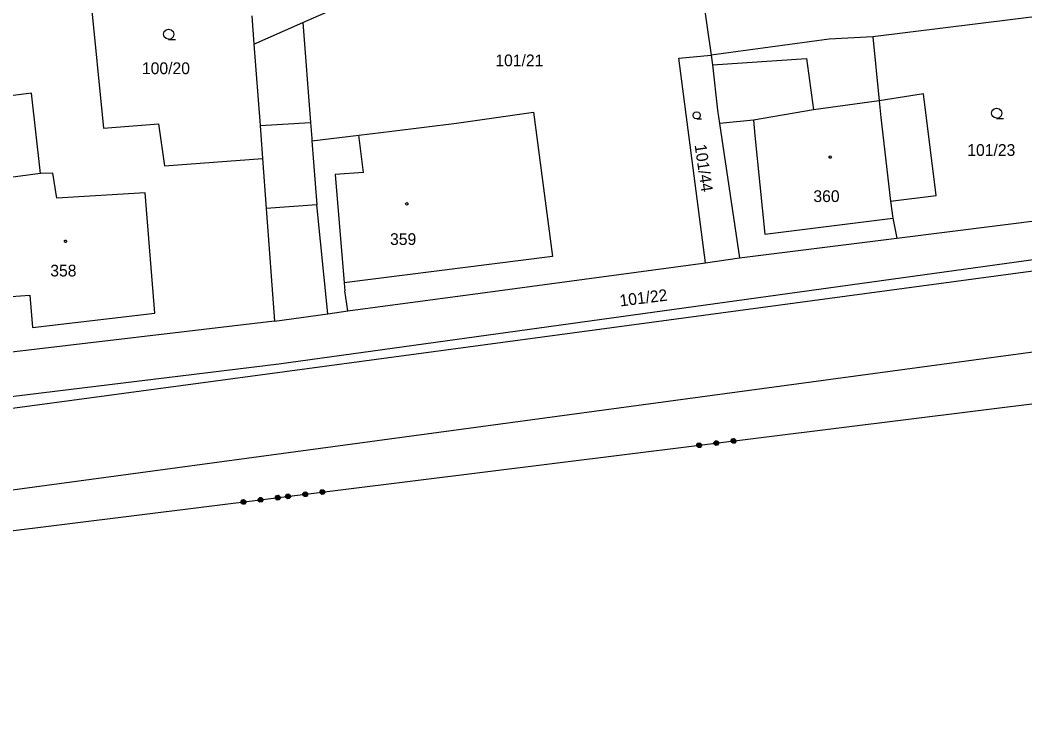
# Model space of a CAD drawing. Extents: x -757994 to -755874, y -1047691 to -1046119.
# Drawn here: x -756902.8 to -756830, y -1047383.6 to -1047333.5 of the extents above; entities that cross this region are included whole.
import ezdxf

# ---------------------------------------------------------------- set-up
doc = ezdxf.new("R2010")
doc.units = 0
doc.layers.add('katastrální mapa', color=7, linetype='Continuous')

msp = doc.modelspace()

# ---------------------------------------------------------------- linework, layer by layer
at = {"layer": 'katastrální mapa'}
for p, q in [((-756855.87, -1047314.47), (-756852.71, -1047336.04)), ((-756897.82, -1047330.31), (-756896.73, -1047341.31)), ((-756882.3, -1047333.66), (-756878.6, -1047332.02)), ((-756885.98, -1047333.18), (-756885.83, -1047335.22)), ((-756825.35, -1047332.77), (-756841, -1047334.7)), ((-756885.83, -1047335.22), (-756882.3, -1047333.66)), ((-756882.3, -1047333.66), (-756881.73, -1047340.91)), ((-756844.16, -1047334.86), (-756852.71, -1047336.04)), ((-756841, -1047334.7), (-756844.16, -1047334.86)), ((-756841, -1047334.7), (-756840.56, -1047339.33)), ((-756885.83, -1047335.22), (-756885.39, -1047341.13)), ((-756855.05, -1047336.25), (-756852.71, -1047336.04)), ((-756853.14, -1047351.05), (-756855.05, -1047336.25)), ((-756852.71, -1047336.04), (-756852.61, -1047336.73)), ((-756852.61, -1047336.73), (-756845.82, -1047336.26)), ((-756845.82, -1047336.26), (-756845.3, -1047339.99)), ((-756852.61, -1047336.73), (-756852.27, -1047340)), ((-756901.95, -1047338.77), (-756907.59, -1047339.52)), ((-756901.3, -1047344.59), (-756901.95, -1047338.77)), ((-756837.33, -1047338.83), (-756840.56, -1047339.33)), ((-756836.41, -1047346.18), (-756837.33, -1047338.83)), ((-756840.56, -1047339.33), (-756845.3, -1047339.99)), ((-756840.56, -1047339.33), (-756840.44, -1047340.53)), ((-756871.16, -1047340.96), (-756865.58, -1047340.16)), ((-756865.58, -1047340.16), (-756864.22, -1047350.61)), ((-756852.27, -1047340), (-756852.12, -1047340.98)), ((-756845.3, -1047339.99), (-756849.66, -1047340.73)), ((-756840.44, -1047340.53), (-756839.72, -1047346.59)), ((-756896.73, -1047341.31), (-756892.74, -1047341)), ((-756892.74, -1047341), (-756892.31, -1047344.05)), ((-756885.39, -1047341.13), (-756881.73, -1047340.91)), ((-756885.39, -1047341.13), (-756885.21, -1047343.51)), ((-756881.73, -1047340.91), (-756881.65, -1047342.07)), ((-756875.85, -1047341.53), (-756871.16, -1047340.96)), ((-756851.85, -1047340.95), (-756852.12, -1047340.98)), ((-756852.12, -1047340.98), (-756850.67, -1047350.71)), ((-756849.66, -1047340.73), (-756851.85, -1047340.95)), ((-756849.66, -1047340.73), (-756849.55, -1047341.84)), ((-756881.65, -1047342.07), (-756881.63, -1047342.24)), ((-756881.63, -1047342.24), (-756878.24, -1047341.83)), ((-756878.24, -1047341.83), (-756875.85, -1047341.53)), ((-756877.9, -1047344.53), (-756878.24, -1047341.83)), ((-756849.55, -1047341.84), (-756848.83, -1047348.99)), ((-756881.63, -1047342.24), (-756881.29, -1047346.87)), ((-756892.31, -1047344.05), (-756885.21, -1047343.51)), ((-756885.21, -1047343.51), (-756884.94, -1047347.13)), ((-756901.3, -1047344.59), (-756907, -1047345.35)), ((-756900.41, -1047344.58), (-756901.3, -1047344.59)), ((-756900.1, -1047346.37), (-756900.41, -1047344.58)), ((-756877.9, -1047344.53), (-756879.96, -1047344.66)), ((-756879.96, -1047344.66), (-756879.29, -1047352.51)), ((-756893.7, -1047345.99), (-756900.1, -1047346.37)), ((-756893, -1047354.7), (-756893.7, -1047345.99)), ((-756839.72, -1047346.59), (-756836.41, -1047346.18)), ((-756881.29, -1047346.87), (-756884.94, -1047347.13)), ((-756884.94, -1047347.13), (-756884.34, -1047355.29)), ((-756880.47, -1047354.76), (-756881.29, -1047346.87)), ((-756839.72, -1047346.59), (-756839.56, -1047347.83)), ((-756848.83, -1047348.99), (-756839.56, -1047347.83)), ((-756839.56, -1047347.83), (-756839.27, -1047349.27)), ((-756839.27, -1047349.27), (-756824.17, -1047347.37)), ((-756850.67, -1047350.71), (-756839.27, -1047349.27)), ((-756823.31, -1047350), (-756884.04, -1047358.4)), ((-757019, -1047377.14), (-756823.27, -1047350.82)), ((-756864.22, -1047350.61), (-756879.29, -1047352.51)), ((-756853.14, -1047351.05), (-756850.67, -1047350.71)), ((-756869.44, -1047353.26), (-756853.14, -1047351.05)), ((-756879.29, -1047352.51), (-756879.24, -1047353.09)), ((-756905.93, -1047353.69), (-756902.06, -1047353.4)), ((-756902.06, -1047353.4), (-756901.86, -1047355.75)), ((-756879.04, -1047354.54), (-756879.24, -1047353.09)), ((-756879.04, -1047354.54), (-756869.44, -1047353.26)), ((-756901.86, -1047355.75), (-756893, -1047354.7)), ((-756884.34, -1047355.29), (-756880.47, -1047354.76)), ((-756880.47, -1047354.76), (-756879.04, -1047354.54)), ((-756884.34, -1047355.29), (-756905.42, -1047357.77)), ((-756822.35, -1047356.58), (-757022.01, -1047383.57)), ((-756884.04, -1047358.4), (-756958.99, -1047367.54)), ((-756884.6, -1047368.12), (-756825.55, -1047360.78)), ((-756917.61, -1047372.22), (-756884.6, -1047368.12))]:
    msp.add_line(p, q, dxfattribs=at)
for points in [[(-756892.01, -1047334.88), (-756892.2, -1047334.83), (-756892.335, -1047334.695), (-756892.385, -1047334.51), (-756892.335, -1047334.325), (-756892.2, -1047334.19), (-756892.015, -1047334.14), (-756891.83, -1047334.19), (-756891.695, -1047334.325), (-756891.645, -1047334.515), (-756891.695, -1047334.705), (-756891.83, -1047334.84), (-756892.02, -1047334.89), (-756891.52, -1047334.89)], [(-756832.04, -1047340.6), (-756832.23, -1047340.55), (-756832.365, -1047340.415), (-756832.415, -1047340.23), (-756832.365, -1047340.045), (-756832.23, -1047339.91), (-756832.045, -1047339.86), (-756831.86, -1047339.91), (-756831.725, -1047340.045), (-756831.675, -1047340.235), (-756831.725, -1047340.425), (-756831.86, -1047340.56), (-756832.05, -1047340.61), (-756831.55, -1047340.61)], [(-756853.76, -1047340.64), (-756853.893, -1047340.605), (-756853.988, -1047340.511), (-756854.023, -1047340.381), (-756853.988, -1047340.252), (-756853.893, -1047340.157), (-756853.764, -1047340.122), (-756853.634, -1047340.157), (-756853.54, -1047340.252), (-756853.505, -1047340.384), (-756853.54, -1047340.518), (-756853.634, -1047340.612), (-756853.767, -1047340.647), (-756853.417, -1047340.647)], [(-756852.299, -1047363.944), (-756852.193, -1047364.026), (-756852.176, -1047364.16), (-756852.258, -1047364.266), (-756852.392, -1047364.283), (-756852.498, -1047364.2), (-756852.515, -1047364.066), (-756852.432, -1047363.96), (-756852.299, -1047363.944), (-756852.301, -1047363.964), (-756852.42, -1047363.979), (-756852.455, -1047364.024), (-756852.256, -1047363.999), (-756852.212, -1047364.034), (-756852.49, -1047364.068), (-756852.485, -1047364.108), (-756852.207, -1047364.073), (-756852.202, -1047364.113), (-756852.48, -1047364.148), (-756852.475, -1047364.187), (-756852.197, -1047364.153), (-756852.232, -1047364.197), (-756852.43, -1047364.222), (-756852.385, -1047364.257), (-756852.266, -1047364.242)], [(-756851.053, -1047363.788), (-756850.947, -1047363.871), (-756850.93, -1047364.005), (-756851.013, -1047364.111), (-756851.147, -1047364.128), (-756851.253, -1047364.045), (-756851.27, -1047363.911), (-756851.187, -1047363.805), (-756851.053, -1047363.788), (-756851.071, -1047363.811), (-756851.19, -1047363.826), (-756851.214, -1047363.869), (-756851.026, -1047363.845), (-756850.981, -1047363.88), (-756851.239, -1047363.912), (-756851.234, -1047363.952), (-756850.976, -1047363.92), (-756850.971, -1047363.96), (-756851.229, -1047363.992), (-756851.229, -1047364.032), (-756850.971, -1047364), (-756850.986, -1047364.042), (-756851.19, -1047364.067), (-756851.16, -1047364.104), (-756851.041, -1047364.089)], [(-756853.544, -1047364.099), (-756853.438, -1047364.181), (-756853.421, -1047364.315), (-756853.504, -1047364.421), (-756853.638, -1047364.438), (-756853.744, -1047364.356), (-756853.76, -1047364.222), (-756853.678, -1047364.116), (-756853.544, -1047364.099), (-756853.536, -1047364.118), (-756853.656, -1047364.133), (-756853.69, -1047364.178), (-756853.492, -1047364.153), (-756853.457, -1047364.189), (-756853.725, -1047364.222), (-756853.72, -1047364.262), (-756853.457, -1047364.229), (-756853.447, -1047364.268), (-756853.71, -1047364.301), (-756853.705, -1047364.341), (-756853.442, -1047364.308), (-756853.462, -1047364.351), (-756853.675, -1047364.377), (-756853.636, -1047364.413), (-756853.497, -1047364.395)], [(-756880.824, -1047367.489), (-756880.718, -1047367.571), (-756880.701, -1047367.705), (-756880.784, -1047367.811), (-756880.918, -1047367.828), (-756881.024, -1047367.746), (-756881.041, -1047367.612), (-756880.958, -1047367.506), (-756880.824, -1047367.489), (-756880.841, -1047367.511), (-756880.961, -1047367.526), (-756880.985, -1047367.57), (-756880.797, -1047367.546), (-756880.752, -1047367.581), (-756881.01, -1047367.613), (-756881.005, -1047367.653), (-756880.747, -1047367.62), (-756880.742, -1047367.66), (-756881, -1047367.692), (-756881, -1047367.733), (-756880.742, -1047367.7), (-756880.757, -1047367.743), (-756880.961, -1047367.768), (-756880.931, -1047367.805), (-756880.812, -1047367.79)], [(-756886.554, -1047368.202), (-756886.447, -1047368.284), (-756886.431, -1047368.418), (-756886.513, -1047368.524), (-756886.647, -1047368.541), (-756886.753, -1047368.459), (-756886.77, -1047368.325), (-756886.687, -1047368.219), (-756886.554, -1047368.202), (-756886.546, -1047368.221), (-756886.665, -1047368.236), (-756886.7, -1047368.281), (-756886.501, -1047368.256), (-756886.467, -1047368.292), (-756886.735, -1047368.325), (-756886.73, -1047368.365), (-756886.467, -1047368.332), (-756886.457, -1047368.371), (-756886.72, -1047368.404), (-756886.715, -1047368.444), (-756886.452, -1047368.411), (-756886.472, -1047368.454), (-756886.685, -1047368.48), (-756886.645, -1047368.516), (-756886.506, -1047368.498)], [(-756885.308, -1047368.047), (-756885.202, -1047368.129), (-756885.185, -1047368.263), (-756885.268, -1047368.369), (-756885.402, -1047368.386), (-756885.508, -1047368.303), (-756885.525, -1047368.169), (-756885.442, -1047368.063), (-756885.308, -1047368.047), (-756885.311, -1047368.067), (-756885.43, -1047368.082), (-756885.464, -1047368.127), (-756885.266, -1047368.102), (-756885.221, -1047368.137), (-756885.499, -1047368.171), (-756885.494, -1047368.211), (-756885.216, -1047368.176), (-756885.211, -1047368.216), (-756885.489, -1047368.251), (-756885.484, -1047368.29), (-756885.207, -1047368.256), (-756885.241, -1047368.3), (-756885.44, -1047368.325), (-756885.395, -1047368.36), (-756885.276, -1047368.345)], [(-756884.063, -1047367.891), (-756883.957, -1047367.974), (-756883.94, -1047368.108), (-756884.023, -1047368.214), (-756884.157, -1047368.231), (-756884.263, -1047368.148), (-756884.279, -1047368.014), (-756884.197, -1047367.908), (-756884.063, -1047367.891), (-756884.08, -1047367.914), (-756884.199, -1047367.929), (-756884.224, -1047367.972), (-756884.036, -1047367.949), (-756883.991, -1047367.983), (-756884.249, -1047368.015), (-756884.244, -1047368.055), (-756883.986, -1047368.023), (-756883.981, -1047368.063), (-756884.239, -1047368.095), (-756884.239, -1047368.135), (-756883.981, -1047368.103), (-756883.996, -1047368.145), (-756884.199, -1047368.171), (-756884.17, -1047368.207), (-756884.05, -1047368.192)], [(-756883.315, -1047367.799), (-756883.209, -1047367.882), (-756883.192, -1047368.016), (-756883.275, -1047368.122), (-756883.409, -1047368.139), (-756883.515, -1047368.056), (-756883.531, -1047367.922), (-756883.449, -1047367.816), (-756883.315, -1047367.799), (-756883.307, -1047367.819), (-756883.426, -1047367.833), (-756883.461, -1047367.878), (-756883.263, -1047367.853), (-756883.228, -1047367.889), (-756883.496, -1047367.923), (-756883.491, -1047367.962), (-756883.228, -1047367.93), (-756883.218, -1047367.969), (-756883.481, -1047368.002), (-756883.476, -1047368.041), (-756883.213, -1047368.008), (-756883.233, -1047368.051), (-756883.446, -1047368.078), (-756883.407, -1047368.113), (-756883.268, -1047368.096)], [(-756882.069, -1047367.644), (-756881.963, -1047367.727), (-756881.947, -1047367.861), (-756882.029, -1047367.967), (-756882.163, -1047367.983), (-756882.269, -1047367.901), (-756882.286, -1047367.767), (-756882.203, -1047367.661), (-756882.069, -1047367.644), (-756882.072, -1047367.665), (-756882.191, -1047367.679), (-756882.226, -1047367.724), (-756882.027, -1047367.699), (-756881.983, -1047367.734), (-756882.26, -1047367.769), (-756882.256, -1047367.808), (-756881.978, -1047367.774), (-756881.973, -1047367.814), (-756882.251, -1047367.848), (-756882.246, -1047367.888), (-756881.968, -1047367.853), (-756882.003, -1047367.898), (-756882.201, -1047367.923), (-756882.156, -1047367.957), (-756882.037, -1047367.943)]]:
    msp.add_lwpolyline(points, dxfattribs=at)
for points in [[(-756844.09, -1047343.325), (-756844.04, -1047343.335), (-756844.015, -1047343.38), (-756844.005, -1047343.41), (-756844.015, -1047343.455), (-756844.055, -1047343.49), (-756844.09, -1047343.495), (-756844.135, -1047343.48), (-756844.165, -1047343.45), (-756844.175, -1047343.41), (-756844.165, -1047343.365), (-756844.125, -1047343.33)], [(-756874.76, -1047346.705), (-756874.71, -1047346.715), (-756874.685, -1047346.76), (-756874.675, -1047346.79), (-756874.685, -1047346.835), (-756874.725, -1047346.87), (-756874.76, -1047346.875), (-756874.805, -1047346.86), (-756874.835, -1047346.83), (-756874.845, -1047346.79), (-756874.835, -1047346.745), (-756874.795, -1047346.71)], [(-756899.48, -1047349.415), (-756899.43, -1047349.425), (-756899.405, -1047349.47), (-756899.395, -1047349.5), (-756899.405, -1047349.545), (-756899.445, -1047349.58), (-756899.48, -1047349.585), (-756899.525, -1047349.57), (-756899.555, -1047349.54), (-756899.565, -1047349.5), (-756899.555, -1047349.455), (-756899.515, -1047349.42)]]:
    msp.add_lwpolyline(points, close=True, dxfattribs=at)

# ---------------------------------------------------------------- texts
for s, p in [('101/21', (-756868.349, -1047336.83)), ('100/20', (-756893.944, -1047337.4)), ('101/23', (-756834.167, -1047343.32)), ('360', (-756845.314, -1047346.66)), ('359', (-756875.974, -1047349.77)), ('358', (-756900.584, -1047352.05))]:
    msp.add_text(s, height=0.85, dxfattribs=at).set_placement(p)
for s, rotation, p in [('101/44', 278.3429, (-756853.922, -1047342.534)), ('101/22', 7.16197, (-756859.296, -1047354.224))]:
    msp.add_text(s, height=0.85, rotation=rotation, dxfattribs=at).set_placement(p)

doc.saveas('drawing.dxf')
